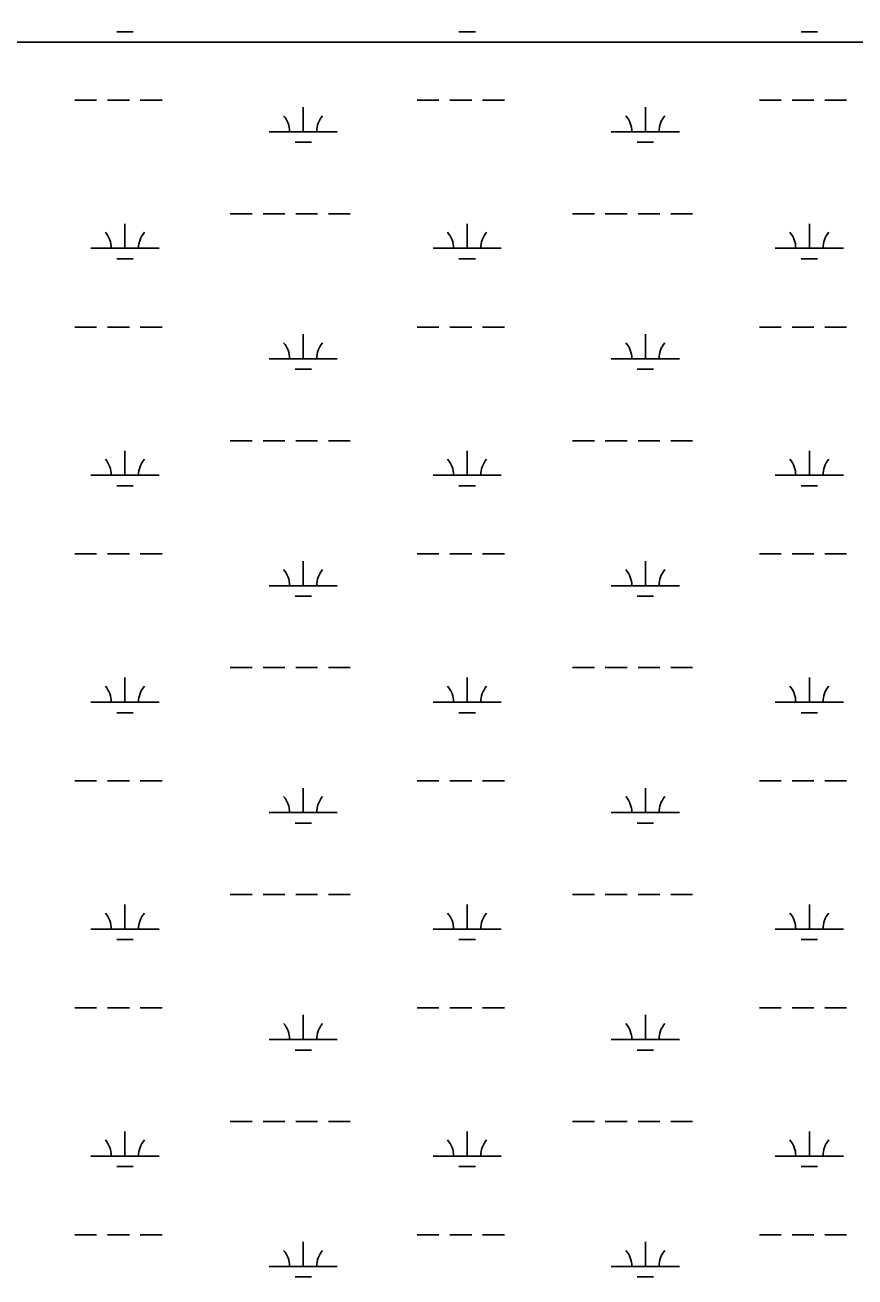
# Model space of a CAD drawing. Extents: x 3161564 to 3199464, y 849354 to 874788.
# Drawn here: x 3178253 to 3179471, y 863810 to 865645 of the extents above; entities that cross this region are included whole.
import ezdxf

# ---------------------------------------------------------------- set-up
doc = ezdxf.new("R2010")
doc.units = 0
doc.layers.add('V-SITE-VEGE', color=7, linetype='Continuous')
doc.layers.add('V-WETL-SWMP', color=7, linetype='Continuous')

msp = doc.modelspace()

# ---------------------------------------------------------------- linework, layer by layer
at = {"layer": 'V-SITE-VEGE'}
msp.add_line((3182198.2, 865620.5), (3177058.4, 865620.5), dxfattribs=at)
msp.add_lwpolyline([(3177061.5, 865712.5), (3177060.9, 865706.4), (3177058.8, 865698.2), (3177057.3, 865694.7), (3177056.5, 865691.2), (3177057.6, 865683.1), (3177057.2, 865679.1), (3177054.1, 865671), (3177048.7, 865660.4), (3177047.4, 865657.2), (3177046.8, 865653.8), (3177047.9, 865643.3), (3177047.9, 865640.3), (3177050.6, 865634.4), (3177053.1, 865630.9), (3177056.6, 865626.5), (3177058.4, 865620.5), (3177058.4, 865620.5), (3182198.2, 865620.5)], dxfattribs=at)
at = {"layer": 'V-WETL-SWMP'}
for p, q in [((3178387.9, 865635.3), (3178411.9, 865635.3)), ((3178889.8, 865635.3), (3178913.8, 865635.3)), ((3179391.7, 865635.3), (3179415.7, 865635.3)), ((3178326.4, 865535.3), (3178358.4, 865535.3)), ((3178374.4, 865535.3), (3178406.4, 865535.3)), ((3178422.4, 865535.3), (3178454.4, 865535.3)), ((3178661.3, 865488.9), (3178661.3, 865524.9)), ((3178828.4, 865535.3), (3178860.4, 865535.3)), ((3178876.4, 865535.3), (3178908.4, 865535.3)), ((3178924.4, 865535.3), (3178956.4, 865535.3)), ((3179163.2, 865488.9), (3179163.2, 865524.9)), ((3179330.3, 865535.3), (3179362.3, 865535.3)), ((3179378.3, 865535.3), (3179410.3, 865535.3)), ((3179426.3, 865535.3), (3179458.3, 865535.3)), ((3178611.3, 865488.9), (3178711.3, 865488.9)), ((3179113.2, 865488.9), (3179213.2, 865488.9)), ((3178649.3, 865473.5), (3178673.3, 865473.5)), ((3179151.2, 865473.5), (3179175.2, 865473.5)), ((3178554.4, 865368.8), (3178586.4, 865368.8)), ((3178602.4, 865368.8), (3178634.4, 865368.8)), ((3178650.4, 865368.8), (3178682.4, 865368.8)), ((3178698.4, 865368.8), (3178730.4, 865368.8)), ((3179056.4, 865368.8), (3179088.4, 865368.8)), ((3179104.4, 865368.8), (3179136.4, 865368.8)), ((3179152.4, 865368.8), (3179184.4, 865368.8)), ((3179200.4, 865368.8), (3179232.4, 865368.8)), ((3178399.9, 865318.1), (3178399.9, 865354.1)), ((3178901.8, 865318.1), (3178901.8, 865354.1)), ((3179403.7, 865318.1), (3179403.7, 865354.1)), ((3178349.9, 865318.1), (3178449.9, 865318.1)), ((3178851.8, 865318.1), (3178951.8, 865318.1)), ((3179353.7, 865318.1), (3179453.7, 865318.1)), ((3178387.9, 865302.6), (3178411.9, 865302.6)), ((3178889.8, 865302.6), (3178913.8, 865302.6)), ((3179391.7, 865302.6), (3179415.7, 865302.6)), ((3178326.4, 865202.6), (3178358.4, 865202.6)), ((3178374.4, 865202.6), (3178406.4, 865202.6)), ((3178422.4, 865202.6), (3178454.4, 865202.6)), ((3178828.4, 865202.6), (3178860.4, 865202.6)), ((3178876.4, 865202.6), (3178908.4, 865202.6)), ((3178924.4, 865202.6), (3178956.4, 865202.6)), ((3179330.3, 865202.6), (3179362.3, 865202.6)), ((3179378.3, 865202.6), (3179410.3, 865202.6)), ((3179426.3, 865202.6), (3179458.3, 865202.6)), ((3178661.3, 865156.2), (3178661.3, 865192.2)), ((3179163.2, 865156.2), (3179163.2, 865192.2)), ((3178611.3, 865156.2), (3178711.3, 865156.2)), ((3178649.3, 865140.8), (3178673.3, 865140.8)), ((3179113.2, 865156.2), (3179213.2, 865156.2)), ((3179151.2, 865140.8), (3179175.2, 865140.8)), ((3178554.4, 865036.1), (3178586.4, 865036.1)), ((3178602.4, 865036.1), (3178634.4, 865036.1)), ((3178650.4, 865036.1), (3178682.4, 865036.1)), ((3178698.4, 865036.1), (3178730.4, 865036.1)), ((3179056.4, 865036.1), (3179088.4, 865036.1)), ((3179104.4, 865036.1), (3179136.4, 865036.1)), ((3179152.4, 865036.1), (3179184.4, 865036.1)), ((3179200.4, 865036.1), (3179232.4, 865036.1)), ((3178399.9, 864985.4), (3178399.9, 865021.4)), ((3178901.8, 864985.4), (3178901.8, 865021.4)), ((3179403.7, 864985.4), (3179403.7, 865021.4)), ((3178349.9, 864985.4), (3178449.9, 864985.4)), ((3178851.8, 864985.4), (3178951.8, 864985.4)), ((3179353.7, 864985.4), (3179453.7, 864985.4)), ((3178387.9, 864970), (3178411.9, 864970)), ((3178889.8, 864970), (3178913.8, 864970)), ((3179391.7, 864970), (3179415.7, 864970)), ((3178326.4, 864870), (3178358.4, 864870)), ((3178374.4, 864870), (3178406.4, 864870)), ((3178422.4, 864870), (3178454.4, 864870)), ((3178828.4, 864870), (3178860.4, 864870)), ((3178876.4, 864870), (3178908.4, 864870)), ((3178924.4, 864870), (3178956.4, 864870)), ((3179330.3, 864870), (3179362.3, 864870)), ((3179378.3, 864870), (3179410.3, 864870)), ((3179426.3, 864870), (3179458.3, 864870)), ((3178661.3, 864823.5), (3178661.3, 864859.5)), ((3179163.2, 864823.5), (3179163.2, 864859.5)), ((3178611.3, 864823.5), (3178711.3, 864823.5)), ((3179113.2, 864823.5), (3179213.2, 864823.5)), ((3178649.3, 864808.1), (3178673.3, 864808.1)), ((3179151.2, 864808.1), (3179175.2, 864808.1)), ((3178554.4, 864703.5), (3178586.4, 864703.5)), ((3178602.4, 864703.5), (3178634.4, 864703.5)), ((3178650.4, 864703.5), (3178682.4, 864703.5)), ((3178698.4, 864703.5), (3178730.4, 864703.5)), ((3179056.4, 864703.5), (3179088.4, 864703.5)), ((3179104.4, 864703.5), (3179136.4, 864703.5)), ((3179152.4, 864703.5), (3179184.4, 864703.5)), ((3179200.4, 864703.5), (3179232.4, 864703.5)), ((3178399.9, 864652.7), (3178399.9, 864688.7)), ((3178901.8, 864652.7), (3178901.8, 864688.7)), ((3179403.7, 864652.7), (3179403.7, 864688.7)), ((3178349.9, 864652.7), (3178449.9, 864652.7)), ((3178851.8, 864652.7), (3178951.8, 864652.7)), ((3179353.7, 864652.7), (3179453.7, 864652.7)), ((3178387.9, 864637.3), (3178411.9, 864637.3)), ((3178889.8, 864637.3), (3178913.8, 864637.3)), ((3179391.7, 864637.3), (3179415.7, 864637.3)), ((3178326.4, 864537.3), (3178358.4, 864537.3)), ((3178374.4, 864537.3), (3178406.4, 864537.3)), ((3178422.4, 864537.3), (3178454.4, 864537.3)), ((3178828.4, 864537.3), (3178860.4, 864537.3)), ((3178876.4, 864537.3), (3178908.4, 864537.3)), ((3178924.4, 864537.3), (3178956.4, 864537.3)), ((3179330.3, 864537.3), (3179362.3, 864537.3)), ((3179378.3, 864537.3), (3179410.3, 864537.3)), ((3179426.3, 864537.3), (3179458.3, 864537.3)), ((3178661.3, 864490.9), (3178661.3, 864526.9)), ((3179163.2, 864490.9), (3179163.2, 864526.9)), ((3178611.3, 864490.9), (3178711.3, 864490.9)), ((3179113.2, 864490.9), (3179213.2, 864490.9)), ((3178649.3, 864475.4), (3178673.3, 864475.4)), ((3179151.2, 864475.4), (3179175.2, 864475.4)), ((3178554.4, 864370.8), (3178586.4, 864370.8)), ((3178602.4, 864370.8), (3178634.4, 864370.8)), ((3178650.4, 864370.8), (3178682.4, 864370.8)), ((3178698.4, 864370.8), (3178730.4, 864370.8)), ((3179056.4, 864370.8), (3179088.4, 864370.8)), ((3179104.4, 864370.8), (3179136.4, 864370.8)), ((3179152.4, 864370.8), (3179184.4, 864370.8)), ((3179200.4, 864370.8), (3179232.4, 864370.8)), ((3178399.9, 864320.1), (3178399.9, 864356.1)), ((3178901.8, 864320.1), (3178901.8, 864356.1)), ((3179403.7, 864320.1), (3179403.7, 864356.1)), ((3178349.9, 864320.1), (3178449.9, 864320.1)), ((3178851.8, 864320.1), (3178951.8, 864320.1)), ((3179353.7, 864320.1), (3179453.7, 864320.1)), ((3178387.9, 864304.6), (3178411.9, 864304.6)), ((3178889.8, 864304.6), (3178913.8, 864304.6)), ((3179391.7, 864304.6), (3179415.7, 864304.6)), ((3178326.4, 864204.6), (3178358.4, 864204.6)), ((3178374.4, 864204.6), (3178406.4, 864204.6)), ((3178422.4, 864204.6), (3178454.4, 864204.6)), ((3178828.4, 864204.6), (3178860.4, 864204.6)), ((3178876.4, 864204.6), (3178908.4, 864204.6)), ((3178924.4, 864204.6), (3178956.4, 864204.6)), ((3179330.3, 864204.6), (3179362.3, 864204.6)), ((3179378.3, 864204.6), (3179410.3, 864204.6)), ((3179426.3, 864204.6), (3179458.3, 864204.6)), ((3178661.3, 864158.2), (3178661.3, 864194.2)), ((3179163.2, 864158.2), (3179163.2, 864194.2)), ((3178611.3, 864158.2), (3178711.3, 864158.2)), ((3179113.2, 864158.2), (3179213.2, 864158.2)), ((3178649.3, 864142.8), (3178673.3, 864142.8)), ((3179151.2, 864142.8), (3179175.2, 864142.8)), ((3178554.4, 864038.1), (3178586.4, 864038.1)), ((3178602.4, 864038.1), (3178634.4, 864038.1)), ((3178650.4, 864038.1), (3178682.4, 864038.1)), ((3178698.4, 864038.1), (3178730.4, 864038.1)), ((3179056.4, 864038.1), (3179088.4, 864038.1)), ((3179104.4, 864038.1), (3179136.4, 864038.1)), ((3179152.4, 864038.1), (3179184.4, 864038.1)), ((3179200.4, 864038.1), (3179232.4, 864038.1)), ((3178399.9, 863987.4), (3178399.9, 864023.4)), ((3178901.8, 863987.4), (3178901.8, 864023.4)), ((3179403.7, 863987.4), (3179403.7, 864023.4)), ((3178349.9, 863987.4), (3178449.9, 863987.4)), ((3178851.8, 863987.4), (3178951.8, 863987.4)), ((3179353.7, 863987.4), (3179453.7, 863987.4)), ((3178387.9, 863971.9), (3178411.9, 863971.9)), ((3178889.8, 863971.9), (3178913.8, 863971.9)), ((3179391.7, 863971.9), (3179415.7, 863971.9)), ((3178326.4, 863871.9), (3178358.4, 863871.9)), ((3178374.4, 863871.9), (3178406.4, 863871.9)), ((3178422.4, 863871.9), (3178454.4, 863871.9)), ((3178661.3, 863825.5), (3178661.3, 863861.5)), ((3178828.4, 863871.9), (3178860.4, 863871.9)), ((3178876.4, 863871.9), (3178908.4, 863871.9)), ((3178924.4, 863871.9), (3178956.4, 863871.9)), ((3179163.2, 863825.5), (3179163.2, 863861.5)), ((3179330.3, 863871.9), (3179362.3, 863871.9)), ((3179378.3, 863871.9), (3179410.3, 863871.9)), ((3179426.3, 863871.9), (3179458.3, 863871.9)), ((3178611.3, 863825.5), (3178711.3, 863825.5)), ((3179113.2, 863825.5), (3179213.2, 863825.5)), ((3178649.3, 863810.1), (3178673.3, 863810.1)), ((3179151.2, 863810.1), (3179175.2, 863810.1))]:
    msp.add_line(p, q, dxfattribs=at)
for centre, start, end in [((3178606, 865489.4), 359.2282, 40.7718), ((3178716.5, 865489.4), 139.2282, 180.7718), ((3179108, 865489.4), 359.2282, 40.7718), ((3179218.4, 865489.4), 139.2282, 180.7718), ((3178344.6, 865318.6), 359.2282, 40.7718), ((3178455.1, 865318.6), 139.2282, 180.7718), ((3178846.5, 865318.6), 359.2282, 40.7718), ((3178957, 865318.6), 139.2282, 180.7718), ((3179348.4, 865318.6), 359.2282, 40.7718), ((3179458.9, 865318.6), 139.2282, 180.7718), ((3178606, 865156.7), 359.2282, 40.7718), ((3178716.5, 865156.7), 139.2282, 180.7718), ((3179108, 865156.7), 359.2282, 40.7718), ((3179218.4, 865156.7), 139.2282, 180.7718), ((3178344.6, 864985.9), 359.2282, 40.7718), ((3178455.1, 864985.9), 139.2282, 180.7718), ((3178846.5, 864985.9), 359.2282, 40.7718), ((3178957, 864985.9), 139.2282, 180.7718), ((3179348.4, 864985.9), 359.2282, 40.7718), ((3179458.9, 864985.9), 139.2282, 180.7718), ((3178606, 864824), 359.2282, 40.7718), ((3178716.5, 864824), 139.2282, 180.7718), ((3179108, 864824), 359.2282, 40.7718), ((3179218.4, 864824), 139.2282, 180.7718), ((3178344.6, 864653.2), 359.2282, 40.7718), ((3178455.1, 864653.2), 139.2282, 180.7718), ((3178846.5, 864653.2), 359.2282, 40.7718), ((3178957, 864653.2), 139.2282, 180.7718), ((3179348.4, 864653.2), 359.2282, 40.7718), ((3179458.9, 864653.2), 139.2282, 180.7718), ((3178606, 864491.3), 359.2282, 40.7718), ((3178716.5, 864491.3), 139.2282, 180.7718), ((3179108, 864491.3), 359.2282, 40.7718), ((3179218.4, 864491.3), 139.2282, 180.7718), ((3178344.6, 864320.5), 359.2282, 40.7718), ((3178455.1, 864320.5), 139.2282, 180.7718), ((3178846.5, 864320.5), 359.2282, 40.7718), ((3178957, 864320.5), 139.2282, 180.7718), ((3179348.4, 864320.5), 359.2282, 40.7718), ((3179458.9, 864320.5), 139.2282, 180.7718), ((3178606, 864158.7), 359.2282, 40.7718), ((3178716.5, 864158.7), 139.2282, 180.7718), ((3179108, 864158.7), 359.2282, 40.7718), ((3179218.4, 864158.7), 139.2282, 180.7718), ((3178344.6, 863987.9), 359.2282, 40.7718), ((3178455.1, 863987.9), 139.2282, 180.7718), ((3178846.5, 863987.9), 359.2282, 40.7718), ((3178957, 863987.9), 139.2282, 180.7718), ((3179348.4, 863987.9), 359.2282, 40.7718), ((3179458.9, 863987.9), 139.2282, 180.7718), ((3178606, 863826), 359.2282, 40.7718), ((3178716.5, 863826), 139.2282, 180.7718), ((3179108, 863826), 359.2282, 40.7718), ((3179218.4, 863826), 139.2282, 180.7718)]:
    msp.add_arc(centre, 35.2, start, end, dxfattribs=at)

doc.saveas('drawing.dxf')
